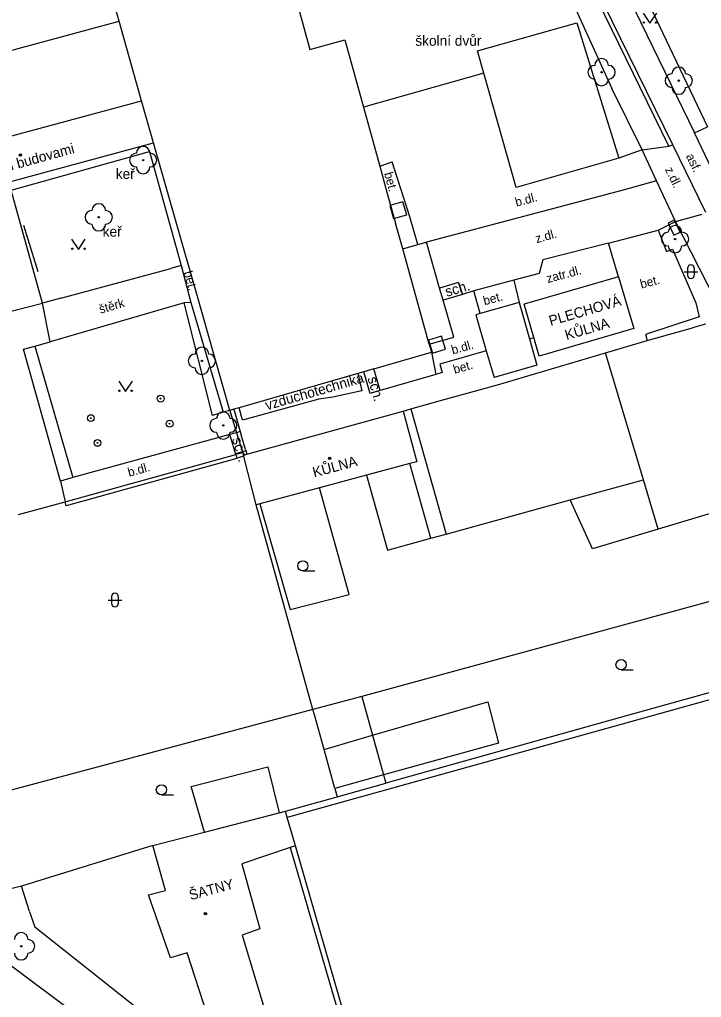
# Model space of a CAD drawing. Extents: x -595546 to -593986, y -1160845 to -1159202.
# Drawn here: x -595446.3 to -595396.3, y -1160329.9 to -1160258.1 of the extents above; entities that cross this region are included whole.
import ezdxf

# ---------------------------------------------------------------- set-up
doc = ezdxf.new("R2010")
doc.units = 0
for name, color, linetype in [('Level 22', 7, 'Continuous'), ('Level 24', 7, 'Continuous'), ('Level 25', 7, 'Continuous'), ('Level 26', 7, 'Continuous'), ('Level 36', 7, 'Continuous'), ('Level 39', 7, 'Continuous'), ('Specificka linie pasportu komunikaci', 7, 'Continuous'), ('TM - budovy zdene_ betonove - VP', 7, 'Continuous'), ('TM - chodniky - VP', 7, 'Continuous'), ('TM - komunikace - VP', 7, 'Continuous'), ('TM - letecke snimky - pomocna linie', 7, 'Continuous'), ('TM - plot drateny_ kovovy - VP', 7, 'Continuous'), ('TM - plot zdeny_ ohradni zed - VP', 7, 'Continuous'), ('TM - plot zivy - VP', 7, 'Continuous'), ('TM - plot zivy neuzavreny', 7, 'Continuous'), ('TM - podezdivka plotu - VP', 7, 'Continuous'), ('TM - popis objektu', 7, 'Continuous'), ('TM - popis povrchu', 7, 'Continuous'), ('TM - popis zelene', 7, 'Continuous'), ('TM - poznamka', 7, 'Continuous'), ('TM - rozhrani mezi zpev. plochami mezi sebou - VP', 7, 'Continuous'), ('TM - rozhrani ploch obecne - VP', 7, 'Continuous'), ('TM - schody - VP', 7, 'Continuous'), ('TM - vjezd na pozemek', 7, 'Continuous'), ('TM - zed operna - VP', 7, 'Continuous')]:
    doc.layers.add(name, color=color, linetype=linetype)

msp = doc.modelspace()

# ---------------------------------------------------------------- linework, layer by layer
at = {"layer": 'Level 22'}
for centre in [(-595403.61, -1160261.98), (-595397.95, -1160262.6), (-595437.25, -1160268.43), (-595440.51, -1160272.63), (-595398.22, -1160274.23), (-595432.94, -1160283.17), (-595431.37, -1160287.91), (-595446.2, -1160326.14)]:
    msp.add_circle(centre, 0.05, dxfattribs=at)
for centre, start, end in [((-595404.11, -1160261.98), 90, 270), ((-595403.61, -1160261.48), 0, 180), ((-595403.11, -1160261.98), 270, 90), ((-595397.95, -1160262.1), 0, 180), ((-595398.45, -1160262.6), 90, 270), ((-595397.45, -1160262.6), 270, 90), ((-595403.61, -1160262.48), 180, 0), ((-595397.95, -1160263.1), 180, 0), ((-595437.75, -1160268.43), 90, 270), ((-595437.25, -1160267.93), 0, 180), ((-595436.75, -1160268.43), 270, 90), ((-595437.25, -1160268.93), 180, 0), ((-595440.51, -1160272.13), 0, 180), ((-595441.01, -1160272.63), 90, 270), ((-595440.01, -1160272.63), 270, 90), ((-595440.51, -1160273.13), 180, 0), ((-595398.72, -1160274.23), 90, 270), ((-595398.22, -1160273.73), 0, 180), ((-595397.72, -1160274.23), 270, 90), ((-595398.22, -1160274.73), 180, 0), ((-595432.94, -1160282.67), 0, 180), ((-595433.44, -1160283.17), 90, 270), ((-595432.44, -1160283.17), 270, 90), ((-595432.94, -1160283.67), 180, 0), ((-595431.87, -1160287.91), 90, 270), ((-595431.37, -1160287.41), 0, 180), ((-595430.87, -1160287.91), 270, 90), ((-595431.37, -1160288.41), 180, 0), ((-595446.2, -1160325.64), 0, 180), ((-595445.7, -1160326.14), 270, 90), ((-595446.2, -1160326.64), 180, 0)]:
    msp.add_arc(centre, 0.5, start, end, dxfattribs=at)
at = {"layer": 'Level 24'}
msp.add_lwpolyline([(-595398.737, -1160273.052), (-595398.297, -1160273.95), (-595397.848, -1160273.73), (-595398.288, -1160272.832)], close=True, dxfattribs=at)
at = {"layer": 'Level 25'}
for centre, radius in [((-595435.97, -1160285.94), 0.25), ((-595435.97, -1160285.94), 0.0303), ((-595441.09, -1160287.37), 0.25), ((-595441.09, -1160287.37), 0.0303), ((-595435.31, -1160287.78), 0.25), ((-595435.31, -1160287.78), 0.0303), ((-595440.6, -1160289.19), 0.25), ((-595440.6, -1160289.19), 0.0303)]:
    msp.add_circle(centre, radius, dxfattribs=at)
at = {"layer": 'Level 26'}
for points in [[(-595418.873, -1160272.728), (-595417.912, -1160272.453), (-595418.187, -1160271.492), (-595419.148, -1160271.767)], [(-595416.022, -1160282.594), (-595415.066, -1160282.302), (-595415.358, -1160281.346), (-595416.314, -1160281.638)]]:
    msp.add_lwpolyline(points, close=True, dxfattribs=at)
at = {"layer": 'Level 36'}
for p, q in [((-595397.556, -1160276.626), (-595396.556, -1160276.626)), ((-595397.306, -1160276.376), (-595397.306, -1160276.876)), ((-595396.806, -1160276.376), (-595396.806, -1160276.876)), ((-595425.53, -1160298.585), (-595424.655, -1160298.585)), ((-595439.826, -1160300.726), (-595438.826, -1160300.726)), ((-595439.576, -1160300.476), (-595439.576, -1160300.976)), ((-595439.076, -1160300.476), (-595439.076, -1160300.976)), ((-595402.18, -1160305.845), (-595401.305, -1160305.845)), ((-595435.91, -1160315.035), (-595435.035, -1160315.035))]:
    msp.add_line(p, q, dxfattribs=at)
for points in [[(-595400.56, -1160257.64), (-595400.06, -1160258.39), (-595399.56, -1160257.64)], [(-595442.5, -1160274.24), (-595442, -1160274.99), (-595441.5, -1160274.24)], [(-595439.04, -1160284.66), (-595438.54, -1160285.41), (-595438.04, -1160284.66)]]:
    msp.add_lwpolyline(points, dxfattribs=at)
for centre, radius in [((-595400.51, -1160258.34), 0.05), ((-595399.611, -1160258.34), 0.05), ((-595442.45, -1160274.94), 0.05), ((-595441.551, -1160274.94), 0.05), ((-595438.99, -1160285.36), 0.05), ((-595438.091, -1160285.36), 0.05), ((-595425.53, -1160298.21), 0.375), ((-595402.18, -1160305.47), 0.375), ((-595435.91, -1160314.66), 0.375)]:
    msp.add_circle(centre, radius, dxfattribs=at)
for centre, start, end in [((-595397.056, -1160276.376), 0, 180), ((-595397.056, -1160276.876), 180, 0), ((-595439.326, -1160300.476), 0, 180), ((-595439.326, -1160300.976), 180, 0)]:
    msp.add_arc(centre, 0.25, start, end, dxfattribs=at)
at = {"layer": 'Level 39'}
for centre, radius in [((-595446.26, -1160268.06), 0.09), ((-595446.26, -1160268.06), 0.0398), ((-595423.57, -1160290.32), 0.09), ((-595423.57, -1160290.32), 0.0398), ((-595432.68, -1160323.74), 0.09), ((-595432.68, -1160323.74), 0.0398)]:
    msp.add_circle(centre, radius, dxfattribs=at)
at = {"layer": 'Specificka linie pasportu komunikaci'}
for points in [[(-595387.05, -1160291.81), (-595399.46, -1160295.52)], [(-595399.46, -1160295.52), (-595400.54, -1160291.9)], [(-595404.27, -1160296.96), (-595405.92, -1160293.38)], [(-595399.46, -1160295.52), (-595404.27, -1160296.96)]]:
    msp.add_lwpolyline(points, dxfattribs=at)
at = {"layer": 'TM - budovy zdene_ betonove - VP'}
for points in [[(-595427.73, -1160250.38), (-595425.02, -1160260.31)], [(-595439.02, -1160258.24), (-595440.2, -1160254.11)], [(-595437.36, -1160264.07), (-595439.02, -1160258.24)], [(-595425.02, -1160260.31), (-595422.45, -1160259.61)], [(-595422.45, -1160259.61), (-595421.09, -1160264.54)], [(-595450.35, -1160267.57), (-595437.36, -1160264.07)], [(-595436.48, -1160267.16), (-595437.36, -1160264.07)], [(-595421.09, -1160264.54), (-595419.89, -1160268.87)], [(-595449.6, -1160270.72), (-595436.48, -1160267.16)], [(-595434.28, -1160274.88), (-595436.48, -1160267.16)], [(-595419.89, -1160268.87), (-595419.36, -1160270.78)], [(-595419.36, -1160270.78), (-595418.73, -1160273.05)], [(-595418.2, -1160274.94), (-595418.73, -1160273.05)], [(-595432.01, -1160282.86), (-595433.31, -1160278.27), (-595434.28, -1160274.88)], [(-595416.26, -1160281.94), (-595418.2, -1160274.94)], [(-595416.26, -1160281.94), (-595416.1, -1160282.54)], [(-595430.88, -1160286.8), (-595432.01, -1160282.86)], [(-595420.32, -1160283.76), (-595416.1, -1160282.54)], [(-595420.32, -1160283.76), (-595421.05, -1160283.97)], [(-595421.5, -1160284.1), (-595430.2, -1160286.61)], [(-595421.05, -1160283.97), (-595421.5, -1160284.1)], [(-595430.6, -1160286.72), (-595430.88, -1160286.8)], [(-595430.2, -1160286.61), (-595430.6, -1160286.72)], [(-595429.64, -1160290.01), (-595418.16, -1160286.86)], [(-595418.16, -1160286.86), (-595417.18, -1160290.58)], [(-595429.88, -1160290.08), (-595429.64, -1160290.01)], [(-595428.97, -1160293.74), (-595429.88, -1160290.08)], [(-595417.67, -1160290.71), (-595420.86, -1160291.57)], [(-595417.18, -1160290.58), (-595417.67, -1160290.71)], [(-595420.86, -1160291.57), (-595424.32, -1160292.49)], [(-595424.32, -1160292.49), (-595428.7, -1160293.67)], [(-595428.7, -1160293.67), (-595428.97, -1160293.74)], [(-595427.28, -1160316.34), (-595426.81, -1160316.22)], [(-595426.68, -1160316.68), (-595426.81, -1160316.22)], [(-595432.74, -1160317.76), (-595427.28, -1160316.34)], [(-595426.08, -1160318.76), (-595426.68, -1160316.68)], [(-595436.53, -1160318.75), (-595432.74, -1160317.76)], [(-595435.61, -1160322.04), (-595436.53, -1160318.75)], [(-595426.46, -1160318.89), (-595430.01, -1160320.09)], [(-595426.08, -1160318.76), (-595426.46, -1160318.89)], [(-595430.01, -1160320.09), (-595428.68, -1160324.87)], [(-595436.86, -1160322.37), (-595435.61, -1160322.04)], [(-595435.24, -1160326.98), (-595436.86, -1160322.37)], [(-595428.68, -1160324.87), (-595429.99, -1160325.32)], [(-595429.99, -1160325.32), (-595427.21, -1160334.49)], [(-595434.01, -1160326.63), (-595435.24, -1160326.98)], [(-595431.03, -1160335.81), (-595434.01, -1160326.63)]]:
    msp.add_lwpolyline(points, dxfattribs=at)
at = {"layer": 'TM - chodniky - VP'}
for points in [[(-595407.69, -1160243.96), (-595396.79, -1160266.44)], [(-595396.79, -1160266.44), (-595395.84, -1160265.98)], [(-595400.63, -1160267.68), (-595398.67, -1160267.4)], [(-595444.64, -1160278.94), (-595446.94, -1160270.64), (-595436.79, -1160267.8), (-595434.46, -1160276.16)], [(-595398.19, -1160272.94), (-595396.22, -1160272.4)], [(-595399.45, -1160273.57), (-595398.19, -1160272.94)], [(-595399.45, -1160273.57), (-595398.85, -1160275.15), (-595398.4, -1160274.98), (-595396.7, -1160278.92), (-595396.46, -1160279.93), (-595400.39, -1160281.24), (-595400.26, -1160281.68)], [(-595434.46, -1160276.16), (-595433.76, -1160278.88)], [(-595433.76, -1160278.88), (-595431.38, -1160286.94)], [(-595444.08, -1160281.77), (-595444.64, -1160278.94)], [(-595445.21, -1160282.1), (-595444.08, -1160281.77)], [(-595443.31, -1160291.99), (-595446.03, -1160282.3), (-595445.21, -1160282.1)], [(-595430.88, -1160288.58), (-595442.4, -1160291.73)], [(-595430.41, -1160288.44), (-595430.88, -1160288.58)], [(-595430.13, -1160288.36), (-595430.41, -1160288.44)], [(-595442.4, -1160291.73), (-595443.31, -1160291.99)]]:
    msp.add_lwpolyline(points, dxfattribs=at)
at = {"layer": 'TM - komunikace - VP'}
for points in [[(-595406.23, -1160244.16), (-595395.84, -1160265.98)], [(-595450.6, -1160324.83), (-595438.77, -1160333.66)]]:
    msp.add_lwpolyline(points, dxfattribs=at)
at = {"layer": 'TM - letecke snimky - pomocna linie'}
for points in [[(-595469.96, -1160266.59), (-595439.02, -1160258.24)], [(-595412.25, -1160262.06), (-595412.72, -1160260.404), (-595405.43, -1160258.36), (-595402.336, -1160268.296)], [(-595412.25, -1160262.06), (-595421.09, -1160264.54)], [(-595409.88, -1160270.44), (-595412.25, -1160262.06)]]:
    msp.add_lwpolyline(points, dxfattribs=at)
at = {"layer": 'TM - plot drateny_ kovovy - VP'}
for points in [[(-595427.32, -1160215.39), (-595425.24, -1160217.06), (-595424.72, -1160218.19), (-595407.41, -1160253.16), (-595402.86, -1160263.18)], [(-595400.63, -1160267.68), (-595402.86, -1160263.18)], [(-595419.89, -1160268.87), (-595418.97, -1160268.55)], [(-595394.66, -1160279.85), (-595398.19, -1160272.94)], [(-595430.6, -1160286.72), (-595430.13, -1160288.36)], [(-595430.13, -1160288.36), (-595430.06, -1160288.61)], [(-595429.73, -1160289.67), (-595429.64, -1160290.01)], [(-595430.37, -1160290.33), (-595442.89, -1160293.8)], [(-595381.58, -1160303.59), (-595401.7, -1160309.21)], [(-595401.7, -1160309.21), (-595419.44, -1160314.16)], [(-595436.53, -1160318.75), (-595446.18, -1160321.72)], [(-595446.18, -1160321.72), (-595448.98, -1160322.42), (-595450.6, -1160322.34)], [(-595445.6, -1160323.59), (-595446.18, -1160321.72)], [(-595418.07, -1160347.69), (-595421.74, -1160344.94), (-595431.43, -1160337.1), (-595436.81, -1160331.39), (-595445.21, -1160324.74)]]:
    msp.add_lwpolyline(points, dxfattribs=at)
at = {"layer": 'TM - plot zdeny_ ohradni zed - VP'}
for points in [[(-595400.26, -1160281.68), (-595396.94, -1160280.75)], [(-595403.32, -1160282.59), (-595400.26, -1160281.68)], [(-595411.24, -1160284.93), (-595403.32, -1160282.59)], [(-595417.61, -1160286.7), (-595415.43, -1160286.08), (-595411.24, -1160284.93)], [(-595418.16, -1160286.86), (-595417.61, -1160286.7)]]:
    msp.add_lwpolyline(points, dxfattribs=at)
at = {"layer": 'TM - plot zivy - VP'}
for points in [[(-595443.29, -1160278.57), (-595435.23, -1160276.39)], [(-595434.24, -1160278.91), (-595444.08, -1160281.77)], [(-595445.21, -1160282.1), (-595442.4, -1160291.73)]]:
    msp.add_lwpolyline(points, dxfattribs=at)
at = {"layer": 'TM - plot zivy neuzavreny'}
msp.add_lwpolyline([(-595446.02, -1160273.21), (-595444.98, -1160276.61)], dxfattribs=at)
at = {"layer": 'TM - podezdivka plotu - VP'}
for points in [[(-595398.67, -1160267.4), (-595410.2, -1160243.8)], [(-595398.38, -1160267.32), (-595409.82, -1160243.94)], [(-595398.67, -1160267.4), (-595398.38, -1160267.32)], [(-595430.88, -1160286.8), (-595430.41, -1160288.44)], [(-595442.97, -1160293.51), (-595430.45, -1160290.04)], [(-595430.45, -1160290.04), (-595430.37, -1160290.33)], [(-595442.89, -1160293.8), (-595442.97, -1160293.51)]]:
    msp.add_lwpolyline(points, dxfattribs=at)
at = {"layer": 'TM - rozhrani mezi zpev. plochami mezi sebou - VP'}
for points in [[(-595394.44, -1160271.34), (-595396.79, -1160266.44)], [(-595397.43, -1160269.28), (-595398.38, -1160267.32)], [(-595400.63, -1160267.68), (-595402.34, -1160268.3), (-595409.88, -1160270.44)], [(-595417.69, -1160272.6), (-595418.97, -1160268.55)], [(-595395.95, -1160272.27), (-595397.43, -1160269.28)], [(-595399.59, -1160269.96), (-595402.12, -1160270.66), (-595416.47, -1160274.46)], [(-595417.09, -1160274.63), (-595417.69, -1160272.6)], [(-595403.1, -1160274.54), (-595399.45, -1160273.57)], [(-595403.1, -1160274.54), (-595407.93, -1160275.76)], [(-595402.36, -1160276.99), (-595403.1, -1160274.54)], [(-595407.93, -1160275.76), (-595408.19, -1160276.75), (-595410.06, -1160277.25)], [(-595410.06, -1160277.25), (-595412.98, -1160278.03)], [(-595410.06, -1160277.25), (-595409.67, -1160278.89)], [(-595412.98, -1160278.03), (-595413.81, -1160278.3)], [(-595412.51, -1160279.7), (-595412.98, -1160278.03)], [(-595447.13, -1160279.58), (-595444.64, -1160278.94)], [(-595408.91, -1160281.55), (-595408.58, -1160281.46)], [(-595412.07, -1160282.44), (-595415.48, -1160283.4), (-595415.3, -1160284.02), (-595415.78, -1160284.16)], [(-595443.31, -1160291.99), (-595442.97, -1160293.51)]]:
    msp.add_lwpolyline(points, dxfattribs=at)
at = {"layer": 'TM - rozhrani ploch obecne - VP'}
for points in [[(-595417.09, -1160274.63), (-595416.47, -1160274.46)], [(-595415.5, -1160277.82), (-595416.47, -1160274.46)], [(-595418.2, -1160274.94), (-595417.09, -1160274.63)], [(-595434.46, -1160276.16), (-595435.23, -1160276.39)], [(-595414.1, -1160277.42), (-595415.5, -1160277.82)], [(-595414.1, -1160277.42), (-595413.81, -1160278.3)], [(-595402.36, -1160276.99), (-595409.29, -1160279.01)], [(-595402.36, -1160276.99), (-595401.25, -1160280.8), (-595408.18, -1160282.82), (-595408.58, -1160281.46)], [(-595415.24, -1160278.72), (-595415.5, -1160277.82)], [(-595443.29, -1160278.57), (-595444.64, -1160278.94)], [(-595433.76, -1160278.88), (-595434.24, -1160278.91)], [(-595416.26, -1160281.94), (-595414.45, -1160281.44), (-595415.24, -1160278.72)], [(-595413.81, -1160278.3), (-595415.24, -1160278.72)], [(-595409.67, -1160278.89), (-595412.51, -1160279.7)], [(-595409.67, -1160278.89), (-595408.91, -1160281.55)], [(-595408.58, -1160281.46), (-595409.29, -1160279.01)], [(-595412.51, -1160279.7), (-595412.83, -1160279.79), (-595412.07, -1160282.44)], [(-595408.91, -1160281.55), (-595408.36, -1160283.49)], [(-595412.07, -1160282.44), (-595411.5, -1160284.4)], [(-595416.1, -1160282.54), (-595415.78, -1160284.16)], [(-595400.54, -1160291.9), (-595403.32, -1160282.59)], [(-595419.86, -1160285.35), (-595420.32, -1160283.76)], [(-595408.36, -1160283.49), (-595411.5, -1160284.4)], [(-595421.5, -1160284.1), (-595421.21, -1160285.36), (-595423.33, -1160285.84), (-595424.37, -1160285.97), (-595429.95, -1160287.52), (-595430.2, -1160286.61)], [(-595419.86, -1160285.35), (-595420.59, -1160285.56), (-595421.05, -1160283.97)], [(-595415.78, -1160284.16), (-595419.86, -1160285.35)], [(-595417.61, -1160286.7), (-595415.02, -1160295.88)], [(-595430.45, -1160290.04), (-595430.88, -1160288.58)], [(-595429.93, -1160289.91), (-595430.45, -1160290.04)], [(-595429.93, -1160289.91), (-595429.88, -1160290.08)], [(-595416.13, -1160296.18), (-595417.67, -1160290.71)], [(-595420.86, -1160291.57), (-595419.32, -1160297.06), (-595416.13, -1160296.18)], [(-595428.7, -1160293.67), (-595426.47, -1160301.42), (-595422.14, -1160300.31), (-595424.32, -1160292.49)], [(-595405.92, -1160293.38), (-595400.54, -1160291.9)], [(-595424.79, -1160308.76), (-595428.97, -1160293.74)], [(-595415.02, -1160295.88), (-595405.92, -1160293.38)], [(-595416.13, -1160296.18), (-595415.02, -1160295.88)], [(-595384.3, -1160297.72), (-595403.37, -1160302.93)], [(-595403.37, -1160302.93), (-595421.21, -1160307.8)], [(-595395.43, -1160307.97), (-595426.68, -1160316.68)], [(-595421.21, -1160307.8), (-595424.79, -1160308.76)], [(-595421.21, -1160307.8), (-595420.42, -1160310.65)], [(-595420.42, -1160310.65), (-595411.96, -1160308.19), (-595411.17, -1160311.22), (-595419.61, -1160313.56)], [(-595424.79, -1160308.76), (-595458.21, -1160317.68)], [(-595423.97, -1160311.69), (-595424.68, -1160309.14), (-595424.79, -1160308.76)], [(-595423.97, -1160311.69), (-595420.42, -1160310.65)], [(-595420.42, -1160310.65), (-595419.61, -1160313.56)], [(-595423.18, -1160314.55), (-595423.97, -1160311.69)], [(-595432.74, -1160317.76), (-595433.73, -1160314.42), (-595428.1, -1160312.96), (-595427.28, -1160316.34)], [(-595419.61, -1160313.56), (-595423.18, -1160314.55)], [(-595419.61, -1160313.56), (-595419.44, -1160314.16)], [(-595423.18, -1160314.55), (-595423.01, -1160315.16)], [(-595423.01, -1160315.16), (-595419.44, -1160314.16)], [(-595426.81, -1160316.22), (-595423.01, -1160315.16)], [(-595426.46, -1160318.89), (-595418.07, -1160347.69)], [(-595417.78, -1160347.51), (-595426.08, -1160318.76)]]:
    msp.add_lwpolyline(points, dxfattribs=at)
at = {"layer": 'TM - schody - VP'}
msp.add_lwpolyline([(-595430.41, -1160288.44), (-595429.93, -1160289.91)], dxfattribs=at)
at = {"layer": 'TM - vjezd na pozemek'}
for points in [[(-595400.15, -1160268.73), (-595400.63, -1160267.68)], [(-595399.59, -1160269.96), (-595400.15, -1160268.73)], [(-595398.19, -1160272.94), (-595399.59, -1160269.96)], [(-595395.98, -1160280.47), (-595396.94, -1160280.75)], [(-595429.73, -1160289.67), (-595430.06, -1160288.61)], [(-595446.41, -1160294.44), (-595442.97, -1160293.51)], [(-595445.6, -1160323.59), (-595445.21, -1160324.74)]]:
    msp.add_lwpolyline(points, dxfattribs=at)
at = {"layer": 'TM - zed operna - VP'}
for points in [[(-595431.38, -1160286.94), (-595432.16, -1160287.17), (-595434.24, -1160278.91)], [(-595430.88, -1160286.8), (-595431.38, -1160286.94)]]:
    msp.add_lwpolyline(points, dxfattribs=at)

# ---------------------------------------------------------------- texts
at = {"layer": 'TM - popis objektu'}
for s, rotation, p in [('PLECHOVÁ', 16.25068, (-595407.35, -1160280.61)), ('KŮLNA', 16.25068, (-595406.18, -1160281.65)), ('KŮLNA', 15.07787, (-595424.7, -1160291.73)), ('ŠATNY', 15, (-595433.77, -1160322.76))]:
    msp.add_text(s, height=0.75, rotation=rotation, dxfattribs=at).set_placement(p)
at = {"layer": 'TM - popis povrchu'}
for s, rotation, p in [('asf.', 296.33464, (-595397.44, -1160268.14)), ('bet.', 285.46325, (-595419.58, -1160269.41)), ('z.dl.', 296.33464, (-595398.98, -1160269.12)), ('b.dl.', 14.83197, (-595409.86, -1160271.85)), ('z.dl.', 15.55457, (-595408.37, -1160274.53)), ('bet.', 285.87899, (-595434.29, -1160276.67)), ('zatr.dl.', 14.96955, (-595407.56, -1160277.46)), ('bet.', 14.54605, (-595400.69, -1160277.86)), ('štěrk', 16.20653, (-595440.38, -1160279.71)), ('bet.', 14.95584, (-595412.2, -1160279.09)), ('b.dl.', 15.89749, (-595414.53, -1160282.7)), ('bet.', 16.28969, (-595414.39, -1160284.13)), ('b.dl.', 15.49106, (-595438.28, -1160291.68))]:
    msp.add_text(s, height=0.65, rotation=rotation, dxfattribs=at).set_placement(p)
at = {"layer": 'TM - popis zelene'}
for p in [(-595439.26, -1160269.81), (-595440.22, -1160274.05)]:
    msp.add_text('keř', height=0.75, dxfattribs=at).set_placement(p)
at = {"layer": 'TM - poznamka'}
msp.add_text('školní dvůr', height=0.75, dxfattribs=at).set_placement((-595417.28, -1160260.04))
for s, rotation, p in [('průchod mezi budovami', 15.4293, (-595452.5, -1160270.73)), ('sch.', 16.07485, (-595414.97, -1160278.47)), ('vzduchotechnika', 16.05999, (-595428.17, -1160286.8)), ('sch.', 286.13559, (-595420.79, -1160284.44)), ('sch.', 286.41078, (-595430.74, -1160288.9))]:
    msp.add_text(s, height=0.75, rotation=rotation, dxfattribs=at).set_placement(p)

doc.saveas('drawing.dxf')
